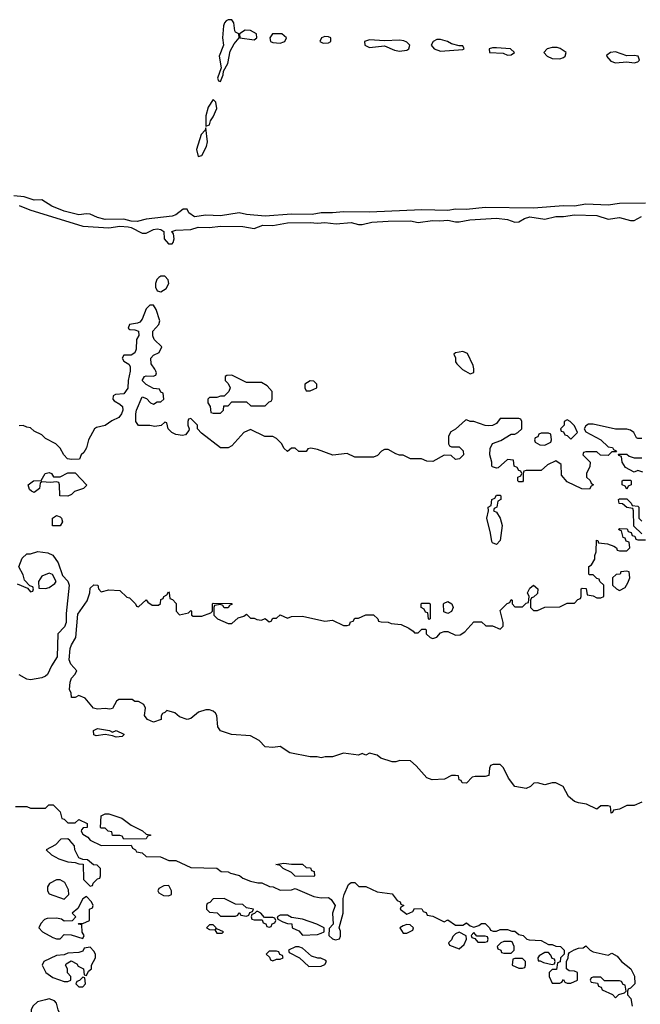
# Model space of a CAD drawing. Header units: inches. Extents: x 2701323 to 2964515, y 494916 to 722124.
# Tile 287 of 656: x 2824952 to 2828283, y 626600 to 631887. Entities that reach past the tile are written whole.
import ezdxf

# ---------------------------------------------------------------- set-up
doc = ezdxf.new("R2010")
doc.units = ezdxf.units.IN
doc.header["$MEASUREMENT"] = 0
doc.layers.add('C8622', color=7, linetype='Continuous')
doc.layers.add('C8623', color=7, linetype='Continuous')

msp = doc.modelspace()

# ---------------------------------------------------------------- linework, layer by layer
at = {"layer": 'C8622', "color": 2, "elevation": 2}
for points in [[(2825544.3, 630000), (2825533.4, 629950), (2825532.4, 629907.6), (2825510, 629877.2), (2825465.4, 629874.6), (2825452.7, 629867.3), (2825452, 629850), (2825459.6, 629839.6), (2825490, 629822.8), (2825502.8, 629810), (2825504.9, 629790), (2825499.1, 629770), (2825484.7, 629750), (2825447.1, 629732.9), (2825410, 629708), (2825363.6, 629696.4), (2825354, 629690), (2825322, 629630), (2825311.3, 629588.7), (2825296.9, 629563.1), (2825282, 629550), (2825272.7, 629527.3), (2825230, 629526), (2825208.9, 629528.9), (2825188, 629550), (2825170, 629586), (2825146, 629610), (2825090, 629638), (2825070, 629658), (2825030, 629678), (2825010, 629695.3), (2824990, 629698), (2824970, 629708), (2824950, 629706)], [(2828290, 629638), (2828270, 629638), (2828262, 629642), (2828248, 629670), (2828230, 629682), (2828210, 629688), (2828150, 629688), (2828030, 629715.3), (2828005.4, 629714.6), (2827990, 629706), (2827982, 629690), (2827990, 629674), (2828071.6, 629631.6), (2828110, 629594), (2828134, 629590), (2828138, 629578), (2828150, 629574), (2828154, 629566), (2828130, 629566), (2828110, 629546), (2828068.4, 629548.4), (2828050, 629566), (2827990, 629566), (2827978, 629562), (2827974, 629550), (2828014, 629510), (2828011.6, 629488.4), (2827994, 629450), (2827994, 629430), (2828012.7, 629412.7), (2828018, 629398), (2828032, 629390), (2828018, 629382), (2828010, 629366), (2827968.4, 629368.4), (2827890, 629406), (2827860.4, 629440.4), (2827858, 629498), (2827830, 629518), (2827783.6, 629496.4), (2827750, 629466), (2827670, 629466), (2827658, 629462), (2827654, 629450), (2827654, 629410), (2827650, 629406), (2827630, 629406), (2827626, 629410), (2827626, 629430), (2827642, 629438), (2827646, 629450), (2827642, 629462), (2827630, 629466), (2827622, 629482), (2827606, 629490), (2827602, 629522), (2827570, 629526), (2827519.6, 629480.4), (2827510, 629478), (2827490, 629486), (2827486, 629490), (2827486, 629510), (2827475.3, 629550), (2827476.4, 629583.6), (2827488.7, 629611.3), (2827533.2, 629626.8), (2827590, 629662), (2827610, 629662), (2827626, 629670), (2827646, 629690), (2827646, 629730), (2827642, 629742), (2827630, 629746), (2827530, 629746), (2827510, 629718), (2827490, 629708), (2827470, 629706), (2827450, 629708), (2827390, 629728.7), (2827368.7, 629728.7), (2827350, 629738), (2827343.6, 629736.4), (2827291.1, 629688.9), (2827265.4, 629674.6), (2827254, 629650), (2827254, 629610), (2827258, 629598), (2827270, 629594), (2827310, 629594), (2827331.6, 629571.6), (2827334, 629550), (2827311.6, 629528.4), (2827290, 629526), (2827267.3, 629547.3), (2827230, 629548), (2827170, 629515.3), (2827136.4, 629516.4), (2827108.4, 629528.4), (2827050, 629528.7), (2827010, 629548.7), (2826990, 629548.7), (2826970, 629555.3), (2826930, 629578), (2826910, 629578), (2826894, 629570), (2826872.7, 629547.3), (2826850, 629538), (2826750, 629538), (2826710, 629558), (2826631.6, 629548.4), (2826550, 629578), (2826514, 629586), (2826498, 629582), (2826490, 629568), (2826450, 629568), (2826430, 629586), (2826410, 629586), (2826390, 629568), (2826370, 629586), (2826358, 629610), (2826330, 629638), (2826310, 629648), (2826268.4, 629648.4), (2826190, 629686), (2826154, 629670), (2826090, 629598), (2826070, 629588), (2826030, 629588), (2825927.3, 629667.3), (2825906, 629690), (2825906, 629710), (2825870, 629746), (2825858, 629742), (2825854, 629730), (2825854, 629710), (2825862, 629690), (2825859.6, 629680.4), (2825842, 629658), (2825825.4, 629654.6), (2825790, 629659), (2825768, 629670), (2825748, 629690), (2825742, 629722), (2825730, 629726), (2825711.6, 629708.4), (2825678, 629702), (2825650, 629708), (2825590, 629708), (2825575.3, 629730), (2825575.3, 629770), (2825579, 629790), (2825610, 629862), (2825632.7, 629852.7), (2825654, 629830), (2825670, 629822), (2825690, 629834), (2825710, 629834), (2825726, 629850), (2825722, 629882), (2825710, 629886), (2825702, 629902), (2825670, 629906), (2825630, 629928), (2825609.3, 629950), (2825622, 629970), (2825630, 629974.8), (2825668, 629972), (2825682, 629978), (2825686, 629990), (2825682, 630000)], [(2827343.9, 630000), (2827370, 629986), (2827388.4, 629991.6), (2827388.6, 630000)], [(2828296.4, 629456.4), (2828270, 629466), (2828250, 629458), (2828203.1, 629483.1), (2828186, 629510), (2828182, 629542), (2828167.3, 629547.3), (2828166, 629554), (2828210, 629554), (2828223.6, 629543.6), (2828250, 629534), (2828290, 629534)], [(2828290, 629126), (2828247.3, 629167.3), (2828246, 629250), (2828242, 629262), (2828210, 629268), (2828187.3, 629287.3), (2828168.4, 629288.4), (2828166, 629310), (2828170, 629314), (2828210, 629314), (2828234, 629290), (2828238, 629278), (2828270, 629274), (2828274, 629270), (2828274, 629210), (2828290, 629194)], [(2828290, 627686), (2828250, 627668), (2828210, 627668), (2828170, 627648), (2828138, 627642), (2828134, 627630), (2828126, 627626), (2828122, 627662), (2828110, 627666), (2828070, 627666), (2828050, 627648), (2827994.6, 627674.6), (2827950, 627681.2), (2827930, 627689), (2827896.5, 627716.5), (2827869.1, 627769.1), (2827830, 627788.7), (2827810, 627788.7), (2827770, 627779), (2827730, 627788.7), (2827712, 627788), (2827694, 627770), (2827670, 627758), (2827610, 627769), (2827574.6, 627814.6), (2827548, 627870), (2827530, 627888), (2827492.7, 627887.3), (2827478, 627882), (2827472.7, 627867.3), (2827470, 627828.7), (2827450, 627824), (2827396, 627824), (2827381, 627819), (2827350, 627788), (2827326, 627790), (2827322, 627802), (2827310, 627806), (2827306, 627826), (2827290, 627828), (2827270, 627828), (2827231.1, 627808.9), (2827164.7, 627804.7), (2827136.4, 627816.4), (2827080.4, 627880.4), (2827050, 627908), (2826991.6, 627908.4), (2826970, 627902), (2826950, 627902), (2826890, 627922), (2826870, 627938), (2826830, 627948), (2826810, 627938), (2826790, 627946), (2826770, 627938), (2826690, 627949), (2826630, 627929), (2826591.1, 627928.9), (2826570, 627924), (2826549.1, 627929.1), (2826510, 627929.3), (2826402, 627950), (2826350, 627984), (2826310, 627978), (2826270, 627982), (2826236.6, 628016.6), (2826190, 628042), (2826089.4, 628049.4), (2826030, 628068.7), (2826015.3, 628090), (2826009.2, 628150), (2826002.7, 628162.7), (2825990, 628174), (2825970, 628181.2), (2825950, 628181.2), (2825910.7, 628169.3), (2825870, 628135.3), (2825850, 628129.2), (2825810, 628144), (2825784.7, 628164.7), (2825742, 628178), (2825730, 628166), (2825718, 628162), (2825712, 628148), (2825711.3, 628130), (2825670, 628114), (2825638, 628130), (2825624.7, 628144.7), (2825622, 628150), (2825628, 628190), (2825618, 628210), (2825590, 628226), (2825570, 628226), (2825556.4, 628236.4), (2825483.6, 628236.4), (2825471.6, 628228.4), (2825450, 628188), (2825436, 628184), (2825410, 628189), (2825370, 628185.2), (2825348.7, 628190), (2825303.1, 628243.1), (2825270, 628258), (2825250, 628248), (2825230, 628248), (2825228, 628270), (2825219, 628290), (2825222.7, 628330), (2825230, 628351.3), (2825248.7, 628370), (2825258, 628390), (2825226, 628426), (2825217.2, 628450), (2825222.7, 628510), (2825229.5, 628530.5), (2825254, 628570), (2825264.5, 628695.5), (2825313.6, 628766.4), (2825328.7, 628810), (2825330, 628834), (2825350, 628852), (2825371.1, 628851.1), (2825374, 628830), (2825390, 628814), (2825430, 628824.7), (2825490, 628822), (2825526.4, 628786.4), (2825542, 628782), (2825574, 628750), (2825578, 628738), (2825590, 628734), (2825630, 628772), (2825639.6, 628759.6), (2825663.6, 628743.6), (2825696.4, 628743.6), (2825707.3, 628752.7), (2825710, 628774), (2825722, 628778), (2825726, 628790), (2825742, 628798), (2825750, 628814), (2825754, 628810), (2825758, 628778), (2825772.7, 628772.7), (2825792, 628752), (2825792, 628710), (2825810, 628692), (2825858, 628702), (2825870, 628714), (2825874, 628710), (2825874, 628690), (2825883.6, 628683.6), (2825930, 628684.7), (2825978, 628702), (2825986, 628710), (2825986, 628750), (2825990, 628754), (2826090, 628752), (2826091.6, 628748.4), (2826078, 628742), (2826070, 628728), (2826048.4, 628728.4), (2826042, 628742), (2826030, 628746), (2825998, 628742), (2825994, 628730), (2825994, 628690), (2826014, 628670), (2826070, 628644.7), (2826090, 628644.7), (2826124.7, 628675.3), (2826155.3, 628684.7), (2826170, 628694), (2826190, 628674), (2826210, 628674), (2826225.4, 628665.4), (2826250, 628662), (2826270, 628672), (2826290, 628654), (2826302, 628658), (2826310, 628674), (2826330, 628674), (2826350, 628692), (2826390, 628674), (2826410, 628682), (2826470, 628684.7), (2826590, 628658), (2826630, 628662), (2826690, 628634), (2826710, 628634), (2826722, 628638), (2826727.3, 628652.7), (2826742, 628658), (2826750, 628674), (2826770, 628674), (2826810, 628692), (2826830, 628692), (2826851, 628691), (2826874, 628670), (2826878, 628658), (2826892.7, 628652.7), (2826930, 628652), (2826944.7, 628644.7), (2826998.8, 628638.8), (2827039.8, 628619.8), (2827063.6, 628603.6), (2827070, 628594), (2827090, 628594), (2827110, 628614), (2827130, 628614), (2827134, 628610), (2827134, 628590), (2827154, 628570), (2827170, 628564.7), (2827190, 628572), (2827210, 628594), (2827230, 628602), (2827250, 628602), (2827290, 628582), (2827316.4, 628583.6), (2827340.4, 628599.6), (2827390, 628654), (2827430, 628654), (2827452.7, 628632.7), (2827490, 628632), (2827530, 628614), (2827546, 628630), (2827546, 628650), (2827530, 628714), (2827567.3, 628752.7), (2827582, 628758), (2827590, 628774), (2827594, 628770), (2827594, 628750), (2827610, 628734), (2827650, 628734), (2827670, 628754), (2827682, 628758), (2827686, 628790), (2827678, 628810), (2827690, 628834), (2827708.9, 628851.1), (2827732, 628830), (2827730, 628806), (2827710, 628786), (2827698, 628782), (2827694, 628770), (2827694, 628730), (2827710, 628714), (2827730, 628714), (2827770, 628732), (2827850, 628734), (2827890, 628754), (2827930, 628754), (2827947.3, 628772.7), (2827962, 628778), (2827966, 628790), (2827966, 628830), (2827970, 628834), (2827992.7, 628832.7), (2827998, 628798), (2828030, 628794), (2828050, 628782), (2828070, 628782), (2828086, 628790), (2828086, 628850), (2828066, 628870), (2828062, 628882), (2828050, 628886), (2828030, 628906), (2828010, 628906), (2828006, 628910), (2828006, 628950), (2828020.4, 628959.6), (2828038, 628990), (2828038, 629010), (2828046, 629030), (2828047.3, 629092.7), (2828054, 629090), (2828058, 629078), (2828107.3, 629072.7), (2828139.6, 629059.6), (2828154, 629050), (2828158, 629038), (2828170, 629034), (2828210, 629034), (2828226, 629050), (2828222, 629082), (2828207.3, 629087.3), (2828202, 629102), (2828190, 629106), (2828182, 629142), (2828170, 629146), (2828166, 629150), (2828170, 629154), (2828212.7, 629152.7), (2828218, 629138), (2828232.7, 629132.7), (2828238, 629118), (2828252.7, 629112.7), (2828258, 629098), (2828270, 629094), (2828310, 629094)], [(2824938, 628858), (2824994, 628834), (2825010, 628814), (2825022, 628818), (2825026, 628830), (2825022, 628842), (2825006, 628846), (2824978, 628878), (2824970, 628906), (2824948, 628948), (2824964.7, 628995.3), (2824990, 629018), (2825010, 629018), (2825050, 629031.3), (2825103.6, 629023.6), (2825130, 629012), (2825158, 628970), (2825182, 628902), (2825210, 628872), (2825218, 628850), (2825201.4, 628698.6), (2825200.7, 628650), (2825192.4, 628627.6), (2825157.3, 628590), (2825153.7, 628466.3), (2825122.5, 628417.5), (2825101, 628370), (2825090, 628361.2), (2825070, 628353.2), (2825010, 628342.7), (2824990, 628346.6), (2824950, 628369.3)], [(2824930, 627662), (2824990, 627662), (2825010, 627654), (2825090, 627654), (2825108.4, 627671.6), (2825131.6, 627671.6), (2825170, 627634), (2825178, 627598), (2825190, 627594), (2825210, 627574), (2825250, 627574), (2825270, 627592), (2825314, 627570), (2825314, 627550), (2825292.7, 627547.3), (2825283.6, 627536.4), (2825282, 627530), (2825290, 627514), (2825316.9, 627496.9), (2825330, 627482), (2825390, 627452), (2825550, 627454), (2825558, 627438), (2825574, 627430), (2825578, 627418), (2825610, 627414), (2825630, 627394), (2825707.3, 627392.7), (2825752.7, 627372.7), (2825790, 627372), (2825870, 627334), (2826010, 627331.3), (2826032.7, 627312.7), (2826070, 627311.3), (2826083.6, 627303.6), (2826131, 627291), (2826150, 627278), (2826190, 627262), (2826230, 627252), (2826251.6, 627251.6), (2826292.7, 627232.7), (2826311.6, 627231.6), (2826350, 627212), (2826410, 627214), (2826430, 627222), (2826530, 627178), (2826570, 627172), (2826610, 627174), (2826623.6, 627163.6), (2826644.7, 627130), (2826631.3, 627090), (2826634, 627030), (2826612.7, 627007.3), (2826611.3, 626970), (2826630, 626951.3), (2826646.4, 626946.4), (2826668.4, 626951.6), (2826673.6, 626966.4), (2826673.6, 626993.6), (2826666, 627010), (2826688.7, 627090), (2826688.4, 627168.4), (2826694, 627190), (2826716.4, 627243.6), (2826730, 627254), (2826750, 627254), (2826772.7, 627232.7), (2826810, 627232), (2826870, 627204.7), (2826950, 627194), (2826978, 627158), (2826994, 627150), (2826998, 627138), (2827014, 627130), (2826998, 627122), (2826994, 627110), (2827030, 627084.7), (2827062, 627098), (2827070, 627114), (2827110, 627112), (2827118, 627098), (2827132.7, 627092.7), (2827138, 627078), (2827170, 627074), (2827230, 627042), (2827250, 627054), (2827290, 627024.7), (2827330, 627024.7), (2827350, 627038), (2827370, 627022), (2827390, 627014), (2827416.4, 627023.6), (2827430, 627034), (2827450, 627034), (2827474, 627010), (2827478, 626998), (2827492.7, 626992.7), (2827510, 626992), (2827530, 627002), (2827570, 627002), (2827592.7, 626992.7), (2827610, 626992), (2827630, 626974), (2827654, 626970), (2827674, 626950), (2827685.4, 626945.4), (2827750, 626942), (2827790, 626922), (2827810, 626922), (2827830, 626912), (2827854, 626910), (2827874, 626890), (2827874, 626870), (2827854, 626850), (2827852.7, 626827.3), (2827838, 626822), (2827832.7, 626787.3), (2827810, 626786), (2827794, 626770), (2827794, 626750), (2827810, 626714), (2827850, 626714), (2827862, 626718), (2827870, 626734), (2827878, 626718), (2827890, 626714), (2827910, 626714), (2827946, 626730), (2827946, 626770), (2827930, 626778), (2827900.4, 626780.4), (2827886, 626790), (2827886, 626830), (2827895.3, 626850), (2827898, 626870), (2827902, 626878), (2827928.4, 626891.6), (2827950, 626902), (2827976.4, 626903.6), (2827990, 626914), (2828014, 626890), (2828030, 626882), (2828110, 626864.7), (2828130, 626874), (2828158, 626858), (2828182, 626830), (2828232, 626790), (2828251.6, 626751.6), (2828254, 626710), (2828230, 626686), (2828218, 626682), (2828214, 626670), (2828214, 626650), (2828231.6, 626631.6), (2828238, 626590)]]:
    msp.add_lwpolyline(points, dxfattribs=at)
for points in [[(2826090, 629978), (2826063.6, 629976.4), (2826054, 629970), (2826054, 629950), (2826070, 629934), (2826082, 629910), (2826074, 629890), (2826050, 629866), (2826030, 629866), (2826010, 629858), (2825970, 629858), (2825962, 629850), (2825962, 629830), (2825974, 629810), (2825978, 629778), (2825990, 629774), (2826030, 629774), (2826046, 629790), (2826047.3, 629812.7), (2826070, 629814), (2826090, 629834), (2826170, 629834), (2826192.7, 629812.7), (2826270, 629814), (2826290, 629834), (2826302, 629838), (2826306, 629850), (2826306, 629890), (2826280.4, 629920.4), (2826250, 629938), (2826170, 629938)], [(2826510, 629948), (2826482, 629930), (2826482, 629910), (2826490, 629894), (2826510, 629894), (2826530, 629902), (2826546, 629910), (2826546, 629930), (2826530, 629946)], [(2827890, 629738), (2827874, 629730), (2827874, 629710), (2827854, 629690), (2827858, 629678), (2827870, 629674), (2827878, 629658), (2827890, 629654), (2827910, 629634), (2827946, 629670), (2827930, 629706), (2827906, 629730)], [(2827790, 629666), (2827750, 629666), (2827738, 629662), (2827732.7, 629647.3), (2827718, 629642), (2827714, 629630), (2827718, 629618), (2827743.6, 629603.6), (2827770, 629602), (2827802, 629618), (2827806, 629630), (2827802, 629662)], [(2825170, 629432), (2825210, 629454), (2825250, 629454), (2825312, 629388), (2825294, 629370), (2825246.8, 629353.2), (2825230, 629338), (2825210, 629328), (2825168, 629330), (2825166, 629390), (2825162, 629402), (2825150, 629406), (2825118, 629402), (2825070, 629406), (2825062, 629398), (2825058, 629370), (2825030, 629348.7), (2825014.6, 629354.6), (2825004.7, 629364.7), (2824998, 629390), (2825026, 629410), (2825068, 629412), (2825089.2, 629450.8), (2825110, 629456), (2825122, 629450), (2825132.7, 629432.7)], [(2828210, 629366), (2828202, 629382), (2828186, 629390), (2828186, 629410), (2828190, 629414), (2828230, 629414), (2828234, 629410), (2828234, 629390), (2828218, 629382)], [(2827510, 629068.7), (2827490, 629078), (2827485.2, 629085.2), (2827479, 629130), (2827459, 629210), (2827468, 629250), (2827466, 629270), (2827482, 629278), (2827486, 629310), (2827502, 629318), (2827510, 629334), (2827530, 629334), (2827534, 629330), (2827534, 629310), (2827518, 629302), (2827512, 629270), (2827498, 629262), (2827494, 629250), (2827510, 629242), (2827530.5, 629210.5), (2827542, 629170), (2827531, 629090)], [(2825128.4, 629168.4), (2825128.7, 629210), (2825150, 629224.7), (2825170, 629218), (2825176, 629210), (2825181, 629190), (2825170, 629168.7)], [(2825110, 628915.3), (2825070, 628898), (2825052, 628870), (2825054, 628834), (2825090, 628832), (2825110, 628838), (2825140.4, 628859.6), (2825148, 628870), (2825128.4, 628908.4)], [(2828210, 628926), (2828178, 628922), (2828174, 628910), (2828152.7, 628907.3), (2828134, 628890), (2828134, 628850), (2828154, 628830), (2828170, 628822), (2828202, 628838), (2828216.4, 628863.6), (2828226, 628890), (2828222, 628922)], [(2827150, 628666), (2827146, 628670), (2827142, 628702), (2827130, 628706), (2827122, 628722), (2827106, 628730), (2827106, 628750), (2827110, 628754), (2827150, 628754), (2827154, 628750), (2827154, 628670)], [(2827250, 628698), (2827227.3, 628707.3), (2827226, 628750), (2827230, 628754), (2827250, 628762), (2827271.1, 628751.1), (2827278, 628730), (2827270, 628708.7)], [(2825450, 628062), (2825470, 628070.6), (2825510.5, 628050.5), (2825510, 628046), (2825502, 628038), (2825470, 628034), (2825450, 628042), (2825410, 628048.7), (2825362, 628042), (2825350, 628046), (2825348.7, 628070), (2825370, 628081), (2825434, 628070)], [(2825510, 627486), (2825502, 627502), (2825490, 627506), (2825450, 627506), (2825446, 627526), (2825426, 627530), (2825410, 627546), (2825390, 627546), (2825386, 627550), (2825388.4, 627611.6), (2825410, 627622), (2825430, 627622), (2825499.8, 627599.8), (2825550, 627562), (2825611.6, 627531.6), (2825630, 627514), (2825654, 627510), (2825654, 627506), (2825638, 627502), (2825630, 627488)], [(2825210, 627488), (2825172.7, 627487.3), (2825143.6, 627456.4), (2825094, 627430), (2825122, 627402), (2825161.4, 627381.4), (2825210, 627364.7), (2825250, 627362), (2825270, 627354), (2825292.7, 627352.7), (2825294, 627270), (2825330, 627234), (2825342, 627238), (2825346, 627250), (2825370, 627274), (2825382, 627278), (2825386, 627290), (2825386, 627330), (2825367.3, 627347.3), (2825348, 627348), (2825316.4, 627376.4), (2825290, 627378), (2825270, 627386), (2825248, 627430), (2825246, 627450), (2825220.4, 627480.4)], [(2826410, 627352), (2826470, 627352), (2826490, 627334), (2826512.7, 627332.7), (2826518, 627318), (2826532.7, 627312.7), (2826534, 627290), (2826530, 627286), (2826430, 627288), (2826410, 627308), (2826366, 627330), (2826350, 627346), (2826326, 627350), (2826370, 627358)], [(2825170, 627268.7), (2825150, 627268.7), (2825111.6, 627248.4), (2825102, 627230), (2825102, 627210), (2825110, 627194), (2825190, 627164.7), (2825215.3, 627190), (2825214.6, 627214.6), (2825194.6, 627254.6)], [(2825750, 627238), (2825724.7, 627235.3), (2825698, 627222), (2825694, 627210), (2825698, 627198), (2825723.6, 627183.6), (2825750, 627182), (2825766, 627190), (2825766, 627210), (2825754.6, 627234.6)], [(2825310, 627178), (2825290, 627166), (2825264.7, 627115.3), (2825234, 627090), (2825254, 627070), (2825232.7, 627047.3), (2825190, 627046), (2825176.4, 627056.4), (2825150, 627062), (2825099.6, 627060.4), (2825085.4, 627054.6), (2825065.4, 627034.6), (2825054, 627010), (2825074, 626990), (2825130, 626958), (2825150, 626952), (2825170, 626952), (2825190, 626974), (2825227.3, 626972.7), (2825290, 626954), (2825298, 626970), (2825288, 626988), (2825286, 627026), (2825266, 627030), (2825270, 627034), (2825290, 627034), (2825326, 627050), (2825326, 627110), (2825342, 627118), (2825346, 627130), (2825338, 627150)], [(2826050, 627168), (2825990, 627166), (2825972.7, 627147.3), (2825958, 627142), (2825954, 627130), (2825954, 627110), (2825970, 627094), (2826011.6, 627091.6), (2826030, 627074), (2826110, 627074), (2826122, 627078), (2826128, 627092), (2826132, 627092), (2826138, 627078), (2826170, 627074), (2826182, 627078), (2826187.3, 627092.7), (2826202, 627098), (2826206, 627110), (2826170, 627118), (2826150, 627135.3), (2826110, 627138)], [(2826230, 627098), (2826222, 627098), (2826212.7, 627087.3), (2826198, 627082), (2826194, 627070), (2826198, 627058), (2826210, 627054), (2826254, 627054), (2826258, 627038), (2826272.7, 627032.7), (2826278, 627018), (2826290, 627014), (2826302, 627018), (2826307.3, 627032.7), (2826322, 627038), (2826326, 627050), (2826322, 627062), (2826310, 627066), (2826266, 627066), (2826246, 627090)], [(2826390, 627078), (2826350, 627078), (2826334, 627070), (2826338, 627058), (2826363.6, 627043.6), (2826390, 627034), (2826412.7, 627032.7), (2826414, 627010), (2826450, 626994), (2826470, 626972), (2826550, 626974), (2826570, 626982), (2826586, 626990), (2826586, 627010), (2826546, 627030), (2826470, 627058), (2826410, 627066)], [(2825990, 627026), (2825970, 627026), (2825954, 627010), (2825970, 627002), (2825999.6, 626999.6), (2826010, 626982), (2826030, 626982), (2826038, 626982), (2826046, 626990), (2826010, 627006), (2826002, 627002), (2826006, 627010)], [(2827030, 627028), (2827010, 627022), (2826992, 627010), (2827010, 626982), (2827030, 626982), (2827062, 626998), (2827066, 627010), (2827047.3, 627027.3)], [(2827310, 626988), (2827290, 626978), (2827276, 626964), (2827270, 626946), (2827254, 626930), (2827258, 626918), (2827310, 626898), (2827338, 626922), (2827349, 626950), (2827348.4, 626968.4)], [(2827390, 626986), (2827374, 626970), (2827378, 626958), (2827394, 626954), (2827410, 626934), (2827450, 626934), (2827462, 626938), (2827466, 626950), (2827462, 626962), (2827450, 626966), (2827406, 626966)], [(2827590, 626938), (2827550, 626938), (2827534, 626930), (2827514, 626910), (2827518, 626898), (2827534, 626890), (2827538, 626878), (2827550, 626874), (2827590, 626874), (2827606, 626890), (2827606, 626910), (2827595.3, 626935.3)], [(2825330, 626906), (2825298, 626902), (2825290, 626886), (2825270, 626878), (2825210, 626875.3), (2825190, 626866), (2825150, 626862), (2825082, 626830), (2825072, 626810), (2825092, 626770), (2825130, 626744.7), (2825190, 626722), (2825210, 626722), (2825226, 626730), (2825226, 626750), (2825208.4, 626768.4), (2825208, 626790), (2825198, 626810), (2825202, 626818), (2825227.3, 626832.7), (2825258, 626818), (2825265.4, 626805.4), (2825294, 626790), (2825298, 626758), (2825310, 626754), (2825322, 626778), (2825338, 626790), (2825338, 626810), (2825358, 626850), (2825358, 626870), (2825350, 626886)], [(2826330, 626886), (2826290, 626886), (2826274, 626870), (2826292.7, 626852.7), (2826298, 626838), (2826310, 626834), (2826330, 626842), (2826350, 626842), (2826366, 626850), (2826362, 626862), (2826347.3, 626867.3), (2826342, 626882)], [(2826450, 626908.7), (2826431.6, 626908.4), (2826394, 626890), (2826398, 626878), (2826454, 626850), (2826503.6, 626803.6), (2826570, 626804.7), (2826590, 626814), (2826598, 626830), (2826594.6, 626834.6), (2826567.3, 626847.3), (2826552.7, 626847.3), (2826518, 626858), (2826470, 626902)], [(2827650, 626846), (2827610, 626846), (2827598, 626842), (2827594, 626810), (2827630, 626794), (2827650, 626794), (2827662, 626798), (2827666, 626810), (2827666, 626830)], [(2827790, 626878), (2827770, 626878), (2827739.6, 626860.4), (2827732, 626850), (2827734, 626834), (2827746, 626834), (2827763.6, 626823.6), (2827810, 626814), (2827822, 626818), (2827826, 626830), (2827822, 626842), (2827810, 626846), (2827803.1, 626863.1)], [(2825290, 626746), (2825272.7, 626727.3), (2825258, 626722), (2825254, 626710), (2825270, 626694), (2825290, 626694), (2825306, 626710), (2825302, 626742)], [(2828070, 626746), (2828030, 626746), (2828018, 626742), (2828014, 626730), (2828018, 626718), (2828052.7, 626712.7), (2828058, 626698), (2828072.7, 626692.7), (2828078, 626678), (2828132.7, 626652.7), (2828150, 626634), (2828167.3, 626652.7), (2828198, 626662), (2828206, 626670), (2828202, 626702), (2828190, 626706), (2828182, 626722), (2828170, 626726), (2828090, 626726)], [(2825110, 626628.7), (2825090, 626624), (2825046.8, 626613.2), (2825022, 626590), (2825014, 626570), (2825014, 626550), (2825023.6, 626543.6), (2825050, 626538), (2825070, 626524.7), (2825110, 626512), (2825170, 626514), (2825178, 626530), (2825158, 626570), (2825150, 626606), (2825138, 626618)]]:
    msp.add_lwpolyline(points, close=True, dxfattribs=at)
at = {"layer": 'C8623', "color": 2, "elevation": 2}
for points in [[(2826070, 631886.6), (2826060.3, 631879.7), (2826050.4, 631869.6), (2826046, 631854), (2826040.3, 631790), (2826046.4, 631750), (2826022.4, 631690), (2826032.7, 631627.3), (2826012.7, 631572.7), (2826018, 631558), (2826030, 631554), (2826044, 631590), (2826046, 631610), (2826069.1, 631650.9), (2826082, 631718), (2826102.8, 631757.2), (2826129, 631790), (2826128, 631810), (2826110, 631819), (2826106.6, 631826.6), (2826102, 631870), (2826090, 631886)], [(2826162, 631830), (2826131.3, 631810), (2826134, 631790), (2826210, 631779.1), (2826225.2, 631790), (2826222.7, 631810), (2826190, 631829.3)], [(2826308.9, 631811.1), (2826294, 631790), (2826298.8, 631770), (2826310, 631763.8), (2826350, 631760.4), (2826370, 631768), (2826375.3, 631770), (2826384, 631790), (2826358, 631810)], [(2826590, 631797), (2826571.3, 631790), (2826562, 631770), (2826581.4, 631761.4), (2826610, 631762.8), (2826622, 631770), (2826622, 631790), (2826610, 631795.1)], [(2826830, 631779.3), (2826802, 631770), (2826804.7, 631750), (2826830, 631737.3), (2826910, 631746.8), (2826963.1, 631723.1), (2826990, 631717), (2827030, 631723.8), (2827041.2, 631730), (2827046, 631750), (2827030, 631766), (2827012.6, 631772.6), (2826990, 631775.8), (2826910, 631772.7)], [(2827210, 631780.5), (2827190, 631779.6), (2827170.8, 631770), (2827160.7, 631750), (2827176, 631730), (2827210, 631718.4), (2827330, 631726), (2827338, 631730), (2827330, 631746), (2827310, 631746), (2827270, 631757), (2827248.7, 631770)], [(2827510, 631736), (2827490, 631736), (2827472, 631730), (2827474, 631710), (2827547.3, 631707.3), (2827570, 631696), (2827590, 631698), (2827608, 631710), (2827586, 631730)], [(2827810, 631738), (2827782, 631730), (2827764.7, 631710), (2827782, 631690), (2827810, 631678), (2827850, 631676.3), (2827870, 631684), (2827879, 631690), (2827884, 631710), (2827851.8, 631731.8), (2827836.6, 631736.6)], [(2828150, 631714.5), (2828122, 631710), (2828103.5, 631696.5), (2828101, 631690), (2828123.8, 631663.8), (2828150, 631655.5), (2828210, 631661), (2828250, 631654.8), (2828270, 631661), (2828279, 631670), (2828271.6, 631691.6), (2828250, 631695.1), (2828210, 631692.7)], [(2825990, 631458), (2825963.4, 631416.6), (2825950.8, 631370), (2825950, 631314), (2825970, 631322), (2825976, 631344), (2825990, 631364.7), (2826009.2, 631410), (2826004, 631444)], [(2825950, 631306), (2825947.1, 631292.9), (2825925.5, 631270), (2825900.4, 631190), (2825910, 631151.3), (2825930, 631158), (2825954.5, 631205.5), (2825960.7, 631230)], [(2825730, 630509.6), (2825710, 630509.6), (2825698.3, 630501.7), (2825688.8, 630491.2), (2825681.3, 630470), (2825680.4, 630450), (2825690, 630430.8), (2825710, 630425.5), (2825737.4, 630442.6), (2825751.8, 630470), (2825749.6, 630490)]]:
    msp.add_lwpolyline(points, close=True, dxfattribs=at)
for points in [[(2828310, 630901.6), (2828170, 630899.7), (2828110, 630891.6), (2827990, 630895.6), (2827930, 630884.5), (2827870, 630887), (2827710, 630874), (2827450, 630877.6), (2827350, 630867), (2827290, 630869.6), (2827250, 630862.9), (2827110, 630865.6), (2826830, 630853.3), (2826690, 630855.6), (2826630, 630849.5), (2826570, 630849.4), (2826521.5, 630841.5), (2826410, 630842), (2826270, 630831.8), (2826170, 630840.5), (2826130, 630849.6), (2826030, 630833.6), (2825950, 630837.6), (2825890, 630827.6), (2825859.3, 630850), (2825850, 630868.7), (2825830, 630869.3), (2825790, 630839.5), (2825770, 630831.8), (2825630, 630815.1), (2825582.7, 630802.7), (2825550, 630804), (2825510, 630815.6), (2825410, 630813), (2825370, 630824.2), (2825330, 630842.6), (2825310, 630844.7), (2825270, 630838.9), (2825190, 630858), (2825124.6, 630884.6), (2825070, 630918.7), (2825030, 630918), (2824976.1, 630936.1), (2824921.3, 630941.3)], [(2824950, 630888.5), (2825006.3, 630866.3), (2825290, 630777.4), (2825430, 630768.5), (2825490, 630777.3), (2825534.8, 630774.8), (2825550, 630771.3), (2825610, 630740.5), (2825630, 630740.5), (2825670, 630759.3), (2825690, 630763.8), (2825710, 630760.7), (2825726, 630750), (2825728, 630710), (2825750, 630682.8), (2825770, 630682.8), (2825776, 630690), (2825781.2, 630710), (2825776.5, 630736.5), (2825768, 630750), (2825790, 630757.3), (2825870, 630760.5), (2825910, 630772.4), (2825970, 630770.4), (2826030, 630777.6), (2826150, 630775.8), (2826210, 630764.9), (2826255.9, 630784.1), (2826310, 630781.6), (2826390, 630796.3), (2826510, 630798), (2826550, 630793.4), (2826590, 630797.1), (2826650, 630790.4), (2826730, 630798.4), (2826770, 630787.7), (2826790, 630787.7), (2826841.4, 630798.6), (2826930, 630804.9), (2827050, 630806.7), (2827090, 630797), (2827168.1, 630808.1), (2827206.2, 630806.2), (2827250, 630810.5), (2827290, 630800.4), (2827310, 630800.4), (2827367.5, 630812.5), (2827510, 630820.3), (2827570, 630814.4), (2827610, 630799.3), (2827630, 630800.5), (2827661.4, 630818.6), (2827690, 630828.4), (2827770, 630816.4), (2827830, 630830.6), (2827870.5, 630830.5), (2827930, 630839.5), (2828050, 630834.4), (2828110, 630814.9), (2828170, 630825.3), (2828230, 630807.7), (2828250, 630807.7), (2828289.7, 630830.3)], [(2825682, 630000), (2825678, 630010), (2825658, 630038), (2825655.3, 630070), (2825670, 630084.7), (2825700.2, 630099.8), (2825715.3, 630130), (2825674, 630170), (2825666, 630190), (2825666.6, 630213.4), (2825698, 630250), (2825704, 630270), (2825683.7, 630330), (2825670, 630354), (2825650, 630354), (2825630, 630334), (2825610, 630278), (2825596.9, 630263.1), (2825583.6, 630256.4), (2825542, 630250), (2825534, 630230), (2825543.6, 630223.6), (2825570, 630222), (2825590, 630214), (2825591.1, 630191.1), (2825578, 630170), (2825576.9, 630116.9), (2825570, 630098), (2825550, 630086), (2825510, 630086), (2825502, 630070), (2825510, 630054), (2825536.9, 630036.9), (2825544.7, 630024.7), (2825545.4, 630005.4), (2825544.3, 630000)], [(2827388.6, 630000), (2827388.9, 630011.1), (2827385.2, 630030), (2827354.5, 630094.5), (2827330, 630105.2), (2827290, 630098), (2827282, 630090), (2827291, 630071), (2827291, 630050), (2827298, 630038), (2827328.3, 630008.3), (2827343.9, 630000)]]:
    msp.add_lwpolyline(points, dxfattribs=at)

doc.saveas('drawing.dxf')
